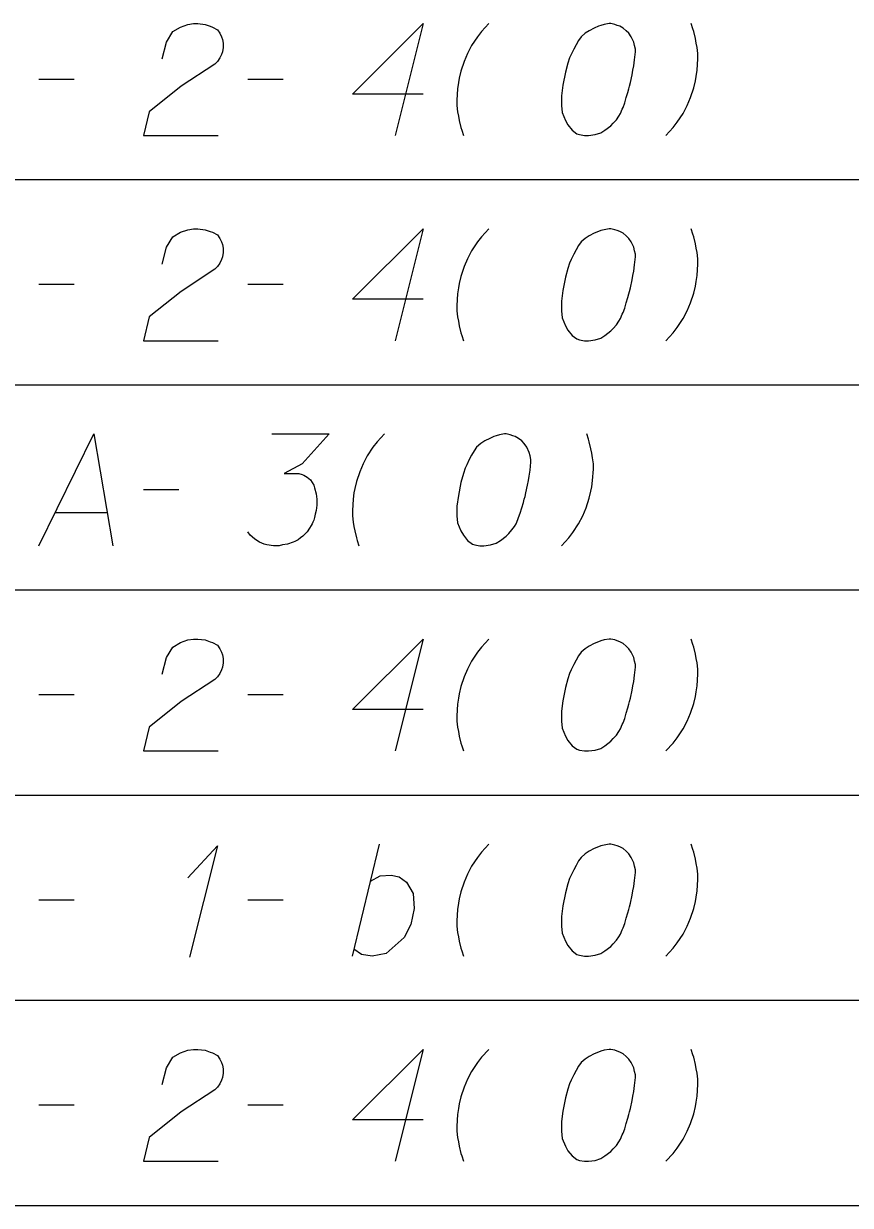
# Model space of a CAD drawing. Extents: x 2074207 to 2076812, y 516372 to 523312.
# Drawn here: x 2076453.5 to 2076488.9, y 519496.2 to 519546.9 of the extents above; entities that cross this region are included whole.
import ezdxf

# ---------------------------------------------------------------- set-up
doc = ezdxf.new("R2010")
doc.units = 0
for name, color, linetype in [('Prop DirtTable_ Soil Test Results - Outline (Major)', 7, 'Continuous'), ('Prop DirtTable_ Soil Test Results - Outline (Minor)', 7, 'Continuous'), ('Prop DirtTable_ Soil Test Results - Tx (Sample Data)', 7, 'Continuous')]:
    doc.layers.add(name, color=color, linetype=linetype)

msp = doc.modelspace()

# ---------------------------------------------------------------- linework, layer by layer
at = {"layer": 'Prop DirtTable_ Soil Test Results - Outline (Major)'}
msp.add_line((2076260.609, 519496.2), (2076811.903, 519496.2), dxfattribs=at)
at = {"layer": 'Prop DirtTable_ Soil Test Results - Outline (Minor)'}
for p, q in [((2076260.609, 519540.2), (2076811.903, 519540.2)), ((2076260.609, 519540.2), (2076811.903, 519540.2)), ((2076260.609, 519531.4), (2076811.903, 519531.4)), ((2076260.609, 519531.4), (2076811.903, 519531.4)), ((2076260.609, 519522.6), (2076811.903, 519522.6)), ((2076260.609, 519522.6), (2076811.903, 519522.6)), ((2076260.609, 519513.8), (2076811.903, 519513.8)), ((2076260.609, 519513.8), (2076811.903, 519513.8)), ((2076260.609, 519505), (2076811.903, 519505)), ((2076260.609, 519505), (2076811.903, 519505)), ((2076260.609, 519496.2), (2076811.903, 519496.2))]:
    msp.add_line(p, q, dxfattribs=at)
at = {"layer": 'Prop DirtTable_ Soil Test Results - Tx (Sample Data)'}
for points in [[(2076459.447, 519545.379), (2076459.623, 519546.097), (2076459.906, 519546.551), (2076460.223, 519546.74), (2076460.54, 519546.853), (2076460.787, 519546.891), (2076460.964, 519546.891), (2076461.281, 519546.853), (2076461.493, 519546.778), (2076461.599, 519546.74), (2076461.81, 519546.626), (2076461.916, 519546.475), (2076461.987, 519546.324), (2076462.022, 519546.211), (2076462.057, 519546.059), (2076462.057, 519545.87), (2076462.022, 519545.681), (2076461.987, 519545.568), (2076461.916, 519545.417), (2076461.81, 519545.266), (2076461.705, 519545.152), (2076460.258, 519544.207), (2076458.883, 519543.111), (2076458.636, 519542.091), (2076461.846, 519542.091)], [(2076470.629, 519543.867), (2076467.596, 519543.867), (2076470.629, 519546.891), (2076469.43, 519542.091)], [(2076473.451, 519546.891), (2076473.134, 519546.551), (2076472.958, 519546.324), (2076472.711, 519545.946), (2076472.534, 519545.606), (2076472.393, 519545.266), (2076472.252, 519544.85), (2076472.181, 519544.548), (2076472.146, 519544.359), (2076472.111, 519544.094), (2076472.076, 519543.603), (2076472.076, 519543.376), (2076472.111, 519543.111), (2076472.146, 519542.922), (2076472.181, 519542.733), (2076472.252, 519542.431), (2076472.287, 519542.318), (2076472.358, 519542.091)], [(2076478.672, 519546.891), (2076478.602, 519546.891), (2076478.39, 519546.853), (2076478.249, 519546.815), (2076478.143, 519546.778), (2076477.967, 519546.702), (2076477.755, 519546.589), (2076477.579, 519546.475), (2076477.402, 519546.324), (2076477.296, 519546.173), (2076477.191, 519545.984), (2076477.085, 519545.795), (2076476.979, 519545.568), (2076476.908, 519545.417), (2076476.838, 519545.19), (2076476.732, 519544.812), (2076476.626, 519544.245), (2076476.556, 519543.792), (2076476.556, 519543.376), (2076476.591, 519543.074), (2076476.732, 519542.733), (2076476.838, 519542.544), (2076477.014, 519542.318), (2076477.226, 519542.167), (2076477.332, 519542.129), (2076477.543, 519542.091), (2076477.72, 519542.091), (2076478.002, 519542.129), (2076478.249, 519542.204), (2076478.425, 519542.318), (2076478.672, 519542.507), (2076478.778, 519542.62), (2076478.919, 519542.771), (2076479.025, 519542.922), (2076479.095, 519543.036), (2076479.166, 519543.225), (2076479.201, 519543.3), (2076479.272, 519543.489), (2076479.342, 519543.716), (2076479.413, 519543.943), (2076479.448, 519544.094), (2076479.483, 519544.207), (2076479.519, 519544.359), (2076479.589, 519544.699), (2076479.625, 519544.888), (2076479.66, 519545.077), (2076479.695, 519545.341), (2076479.73, 519545.681), (2076479.73, 519545.795), (2076479.695, 519545.946), (2076479.66, 519546.097), (2076479.554, 519546.324), (2076479.448, 519546.475), (2076479.342, 519546.589), (2076479.201, 519546.702), (2076479.06, 519546.778), (2076478.954, 519546.815), (2076478.849, 519546.853), (2076478.672, 519546.891)], [(2076481.036, 519542.091), (2076481.353, 519542.431), (2076481.529, 519542.658), (2076481.776, 519543.036), (2076481.953, 519543.376), (2076482.094, 519543.716), (2076482.235, 519544.132), (2076482.306, 519544.434), (2076482.341, 519544.623), (2076482.376, 519544.888), (2076482.411, 519545.379), (2076482.411, 519545.606), (2076482.376, 519545.87), (2076482.341, 519546.059), (2076482.306, 519546.248), (2076482.235, 519546.551), (2076482.2, 519546.664), (2076482.129, 519546.891)], [(2076454.156, 519544.51), (2076455.672, 519544.51)], [(2076463.116, 519544.51), (2076464.632, 519544.51)], [(2076459.447, 519536.579), (2076459.623, 519537.297), (2076459.906, 519537.751), (2076460.223, 519537.94), (2076460.54, 519538.053), (2076460.787, 519538.091), (2076460.964, 519538.091), (2076461.281, 519538.053), (2076461.493, 519537.978), (2076461.599, 519537.94), (2076461.81, 519537.826), (2076461.916, 519537.675), (2076461.987, 519537.524), (2076462.022, 519537.411), (2076462.057, 519537.259), (2076462.057, 519537.07), (2076462.022, 519536.881), (2076461.987, 519536.768), (2076461.916, 519536.617), (2076461.81, 519536.466), (2076461.705, 519536.352), (2076460.258, 519535.407), (2076458.883, 519534.311), (2076458.636, 519533.291), (2076461.846, 519533.291)], [(2076470.629, 519535.067), (2076467.596, 519535.067), (2076470.629, 519538.091), (2076469.43, 519533.291)], [(2076473.451, 519538.091), (2076473.134, 519537.751), (2076472.958, 519537.524), (2076472.711, 519537.146), (2076472.534, 519536.806), (2076472.393, 519536.466), (2076472.252, 519536.05), (2076472.181, 519535.748), (2076472.146, 519535.559), (2076472.111, 519535.294), (2076472.076, 519534.803), (2076472.076, 519534.576), (2076472.111, 519534.311), (2076472.146, 519534.122), (2076472.181, 519533.933), (2076472.252, 519533.631), (2076472.287, 519533.518), (2076472.358, 519533.291)], [(2076478.672, 519538.091), (2076478.602, 519538.091), (2076478.39, 519538.053), (2076478.249, 519538.015), (2076478.143, 519537.978), (2076477.967, 519537.902), (2076477.755, 519537.789), (2076477.579, 519537.675), (2076477.402, 519537.524), (2076477.296, 519537.373), (2076477.191, 519537.184), (2076477.085, 519536.995), (2076476.979, 519536.768), (2076476.908, 519536.617), (2076476.838, 519536.39), (2076476.732, 519536.012), (2076476.626, 519535.445), (2076476.556, 519534.992), (2076476.556, 519534.576), (2076476.591, 519534.274), (2076476.732, 519533.933), (2076476.838, 519533.744), (2076477.014, 519533.518), (2076477.226, 519533.367), (2076477.332, 519533.329), (2076477.543, 519533.291), (2076477.72, 519533.291), (2076478.002, 519533.329), (2076478.249, 519533.404), (2076478.425, 519533.518), (2076478.672, 519533.707), (2076478.778, 519533.82), (2076478.919, 519533.971), (2076479.025, 519534.122), (2076479.095, 519534.236), (2076479.166, 519534.425), (2076479.201, 519534.5), (2076479.272, 519534.689), (2076479.342, 519534.916), (2076479.413, 519535.143), (2076479.448, 519535.294), (2076479.483, 519535.407), (2076479.519, 519535.559), (2076479.589, 519535.899), (2076479.625, 519536.088), (2076479.66, 519536.277), (2076479.695, 519536.541), (2076479.73, 519536.881), (2076479.73, 519536.995), (2076479.695, 519537.146), (2076479.66, 519537.297), (2076479.554, 519537.524), (2076479.448, 519537.675), (2076479.342, 519537.789), (2076479.201, 519537.902), (2076479.06, 519537.978), (2076478.954, 519538.015), (2076478.849, 519538.053), (2076478.672, 519538.091)], [(2076481.036, 519533.291), (2076481.353, 519533.631), (2076481.529, 519533.858), (2076481.776, 519534.236), (2076481.953, 519534.576), (2076482.094, 519534.916), (2076482.235, 519535.332), (2076482.306, 519535.634), (2076482.341, 519535.823), (2076482.376, 519536.088), (2076482.411, 519536.579), (2076482.411, 519536.806), (2076482.376, 519537.07), (2076482.341, 519537.259), (2076482.306, 519537.448), (2076482.235, 519537.751), (2076482.2, 519537.864), (2076482.129, 519538.091)], [(2076454.156, 519535.71), (2076455.672, 519535.71)], [(2076463.116, 519535.71), (2076464.632, 519535.71)], [(2076454.156, 519524.491), (2076456.519, 519529.291), (2076457.33, 519524.491)], [(2076464.139, 519529.291), (2076466.608, 519529.291), (2076465.444, 519528.006), (2076464.668, 519527.59), (2076465.303, 519527.59), (2076465.444, 519527.552), (2076465.514, 519527.515), (2076465.585, 519527.477), (2076465.655, 519527.439), (2076465.797, 519527.326), (2076465.867, 519527.212), (2076465.938, 519527.099), (2076465.973, 519526.985), (2076466.043, 519526.721), (2076466.079, 519526.494), (2076466.079, 519526.381), (2076466.079, 519526.23), (2076466.043, 519526.003), (2076466.008, 519525.852), (2076465.973, 519525.7), (2076465.938, 519525.587), (2076465.902, 519525.511), (2076465.867, 519525.436), (2076465.832, 519525.36), (2076465.761, 519525.247), (2076465.655, 519525.096), (2076465.55, 519524.982), (2076465.479, 519524.907), (2076465.373, 519524.831), (2076465.267, 519524.755), (2076465.126, 519524.68), (2076465.056, 519524.642), (2076464.809, 519524.567), (2076464.597, 519524.529), (2076464.456, 519524.491), (2076464.209, 519524.491), (2076463.927, 519524.529), (2076463.821, 519524.567), (2076463.715, 519524.604), (2076463.609, 519524.642), (2076463.504, 519524.718), (2076463.398, 519524.793), (2076463.221, 519524.944), (2076463.116, 519525.096)], [(2076468.971, 519529.291), (2076468.654, 519528.951), (2076468.478, 519528.724), (2076468.231, 519528.346), (2076468.054, 519528.006), (2076467.913, 519527.666), (2076467.772, 519527.25), (2076467.701, 519526.948), (2076467.666, 519526.759), (2076467.631, 519526.494), (2076467.596, 519526.003), (2076467.596, 519525.776), (2076467.631, 519525.511), (2076467.666, 519525.322), (2076467.701, 519525.133), (2076467.772, 519524.831), (2076467.807, 519524.718), (2076467.878, 519524.491)], [(2076474.192, 519529.291), (2076474.122, 519529.291), (2076473.91, 519529.253), (2076473.769, 519529.215), (2076473.663, 519529.178), (2076473.487, 519529.102), (2076473.275, 519528.989), (2076473.099, 519528.875), (2076472.922, 519528.724), (2076472.816, 519528.573), (2076472.711, 519528.384), (2076472.605, 519528.195), (2076472.499, 519527.968), (2076472.428, 519527.817), (2076472.358, 519527.59), (2076472.252, 519527.212), (2076472.146, 519526.645), (2076472.076, 519526.192), (2076472.076, 519525.776), (2076472.111, 519525.474), (2076472.252, 519525.133), (2076472.358, 519524.944), (2076472.534, 519524.718), (2076472.746, 519524.567), (2076472.852, 519524.529), (2076473.063, 519524.491), (2076473.24, 519524.491), (2076473.522, 519524.529), (2076473.769, 519524.604), (2076473.945, 519524.718), (2076474.192, 519524.907), (2076474.298, 519525.02), (2076474.439, 519525.171), (2076474.545, 519525.322), (2076474.615, 519525.436), (2076474.686, 519525.625), (2076474.721, 519525.7), (2076474.792, 519525.889), (2076474.862, 519526.116), (2076474.933, 519526.343), (2076474.968, 519526.494), (2076475.003, 519526.607), (2076475.039, 519526.759), (2076475.109, 519527.099), (2076475.145, 519527.288), (2076475.18, 519527.477), (2076475.215, 519527.741), (2076475.25, 519528.081), (2076475.25, 519528.195), (2076475.215, 519528.346), (2076475.18, 519528.497), (2076475.074, 519528.724), (2076474.968, 519528.875), (2076474.862, 519528.989), (2076474.721, 519529.102), (2076474.58, 519529.178), (2076474.474, 519529.215), (2076474.369, 519529.253), (2076474.192, 519529.291)], [(2076476.556, 519524.491), (2076476.873, 519524.831), (2076477.049, 519525.058), (2076477.296, 519525.436), (2076477.473, 519525.776), (2076477.614, 519526.116), (2076477.755, 519526.532), (2076477.826, 519526.834), (2076477.861, 519527.023), (2076477.896, 519527.288), (2076477.931, 519527.779), (2076477.931, 519528.006), (2076477.896, 519528.27), (2076477.861, 519528.459), (2076477.826, 519528.648), (2076477.755, 519528.951), (2076477.72, 519529.064), (2076477.649, 519529.291)], [(2076458.636, 519526.91), (2076460.152, 519526.91)], [(2076454.861, 519525.927), (2076457.083, 519525.927)], [(2076459.447, 519518.979), (2076459.623, 519519.697), (2076459.906, 519520.151), (2076460.223, 519520.34), (2076460.54, 519520.453), (2076460.787, 519520.491), (2076460.964, 519520.491), (2076461.281, 519520.453), (2076461.493, 519520.378), (2076461.599, 519520.34), (2076461.81, 519520.226), (2076461.916, 519520.075), (2076461.987, 519519.924), (2076462.022, 519519.811), (2076462.057, 519519.659), (2076462.057, 519519.47), (2076462.022, 519519.281), (2076461.987, 519519.168), (2076461.916, 519519.017), (2076461.81, 519518.866), (2076461.705, 519518.752), (2076460.258, 519517.807), (2076458.883, 519516.711), (2076458.636, 519515.691), (2076461.846, 519515.691)], [(2076470.629, 519517.467), (2076467.596, 519517.467), (2076470.629, 519520.491), (2076469.43, 519515.691)], [(2076473.451, 519520.491), (2076473.134, 519520.151), (2076472.958, 519519.924), (2076472.711, 519519.546), (2076472.534, 519519.206), (2076472.393, 519518.866), (2076472.252, 519518.45), (2076472.181, 519518.148), (2076472.146, 519517.959), (2076472.111, 519517.694), (2076472.076, 519517.203), (2076472.076, 519516.976), (2076472.111, 519516.711), (2076472.146, 519516.522), (2076472.181, 519516.333), (2076472.252, 519516.031), (2076472.287, 519515.918), (2076472.358, 519515.691)], [(2076478.672, 519520.491), (2076478.602, 519520.491), (2076478.39, 519520.453), (2076478.249, 519520.415), (2076478.143, 519520.378), (2076477.967, 519520.302), (2076477.755, 519520.189), (2076477.579, 519520.075), (2076477.402, 519519.924), (2076477.296, 519519.773), (2076477.191, 519519.584), (2076477.085, 519519.395), (2076476.979, 519519.168), (2076476.908, 519519.017), (2076476.838, 519518.79), (2076476.732, 519518.412), (2076476.626, 519517.845), (2076476.556, 519517.392), (2076476.556, 519516.976), (2076476.591, 519516.674), (2076476.732, 519516.333), (2076476.838, 519516.144), (2076477.014, 519515.918), (2076477.226, 519515.767), (2076477.332, 519515.729), (2076477.543, 519515.691), (2076477.72, 519515.691), (2076478.002, 519515.729), (2076478.249, 519515.804), (2076478.425, 519515.918), (2076478.672, 519516.107), (2076478.778, 519516.22), (2076478.919, 519516.371), (2076479.025, 519516.522), (2076479.095, 519516.636), (2076479.166, 519516.825), (2076479.201, 519516.9), (2076479.272, 519517.089), (2076479.342, 519517.316), (2076479.413, 519517.543), (2076479.448, 519517.694), (2076479.483, 519517.807), (2076479.519, 519517.959), (2076479.589, 519518.299), (2076479.625, 519518.488), (2076479.66, 519518.677), (2076479.695, 519518.941), (2076479.73, 519519.281), (2076479.73, 519519.395), (2076479.695, 519519.546), (2076479.66, 519519.697), (2076479.554, 519519.924), (2076479.448, 519520.075), (2076479.342, 519520.189), (2076479.201, 519520.302), (2076479.06, 519520.378), (2076478.954, 519520.415), (2076478.849, 519520.453), (2076478.672, 519520.491)], [(2076481.036, 519515.691), (2076481.353, 519516.031), (2076481.529, 519516.258), (2076481.776, 519516.636), (2076481.953, 519516.976), (2076482.094, 519517.316), (2076482.235, 519517.732), (2076482.306, 519518.034), (2076482.341, 519518.223), (2076482.376, 519518.488), (2076482.411, 519518.979), (2076482.411, 519519.206), (2076482.376, 519519.47), (2076482.341, 519519.659), (2076482.306, 519519.848), (2076482.235, 519520.151), (2076482.2, 519520.264), (2076482.129, 519520.491)], [(2076454.156, 519518.11), (2076455.672, 519518.11)], [(2076463.116, 519518.11), (2076464.632, 519518.11)], [(2076460.54, 519510.255), (2076461.81, 519511.615), (2076460.611, 519506.853)], [(2076467.596, 519506.891), (2076468.76, 519511.691)], [(2076473.451, 519511.691), (2076473.134, 519511.351), (2076472.958, 519511.124), (2076472.711, 519510.746), (2076472.534, 519510.406), (2076472.393, 519510.066), (2076472.252, 519509.65), (2076472.181, 519509.348), (2076472.146, 519509.159), (2076472.111, 519508.894), (2076472.076, 519508.403), (2076472.076, 519508.176), (2076472.111, 519507.911), (2076472.146, 519507.722), (2076472.181, 519507.533), (2076472.252, 519507.231), (2076472.287, 519507.118), (2076472.358, 519506.891)], [(2076478.672, 519511.691), (2076478.602, 519511.691), (2076478.39, 519511.653), (2076478.249, 519511.615), (2076478.143, 519511.578), (2076477.967, 519511.502), (2076477.755, 519511.389), (2076477.579, 519511.275), (2076477.402, 519511.124), (2076477.296, 519510.973), (2076477.191, 519510.784), (2076477.085, 519510.595), (2076476.979, 519510.368), (2076476.908, 519510.217), (2076476.838, 519509.99), (2076476.732, 519509.612), (2076476.626, 519509.045), (2076476.556, 519508.592), (2076476.556, 519508.176), (2076476.591, 519507.874), (2076476.732, 519507.533), (2076476.838, 519507.344), (2076477.014, 519507.118), (2076477.226, 519506.967), (2076477.332, 519506.929), (2076477.543, 519506.891), (2076477.72, 519506.891), (2076478.002, 519506.929), (2076478.249, 519507.004), (2076478.425, 519507.118), (2076478.672, 519507.307), (2076478.778, 519507.42), (2076478.919, 519507.571), (2076479.025, 519507.722), (2076479.095, 519507.836), (2076479.166, 519508.025), (2076479.201, 519508.1), (2076479.272, 519508.289), (2076479.342, 519508.516), (2076479.413, 519508.743), (2076479.448, 519508.894), (2076479.483, 519509.007), (2076479.519, 519509.159), (2076479.589, 519509.499), (2076479.625, 519509.688), (2076479.66, 519509.877), (2076479.695, 519510.141), (2076479.73, 519510.481), (2076479.73, 519510.595), (2076479.695, 519510.746), (2076479.66, 519510.897), (2076479.554, 519511.124), (2076479.448, 519511.275), (2076479.342, 519511.389), (2076479.201, 519511.502), (2076479.06, 519511.578), (2076478.954, 519511.615), (2076478.849, 519511.653), (2076478.672, 519511.691)], [(2076481.036, 519506.891), (2076481.353, 519507.231), (2076481.529, 519507.458), (2076481.776, 519507.836), (2076481.953, 519508.176), (2076482.094, 519508.516), (2076482.235, 519508.932), (2076482.306, 519509.234), (2076482.341, 519509.423), (2076482.376, 519509.688), (2076482.411, 519510.179), (2076482.411, 519510.406), (2076482.376, 519510.67), (2076482.341, 519510.859), (2076482.306, 519511.048), (2076482.235, 519511.351), (2076482.2, 519511.464), (2076482.129, 519511.691)], [(2076468.372, 519510.104), (2076468.795, 519510.33), (2076469.254, 519510.368), (2076469.606, 519510.292), (2076469.924, 519510.066), (2076470.206, 519509.574), (2076470.241, 519508.932), (2076470.1, 519508.252), (2076469.818, 519507.685), (2076469.042, 519507.004), (2076468.442, 519506.891), (2076467.984, 519506.967), (2076467.666, 519507.193)], [(2076454.156, 519509.31), (2076455.672, 519509.31)], [(2076463.116, 519509.31), (2076464.632, 519509.31)], [(2076459.447, 519501.379), (2076459.623, 519502.097), (2076459.906, 519502.551), (2076460.223, 519502.74), (2076460.54, 519502.853), (2076460.787, 519502.891), (2076460.964, 519502.891), (2076461.281, 519502.853), (2076461.493, 519502.778), (2076461.599, 519502.74), (2076461.81, 519502.626), (2076461.916, 519502.475), (2076461.987, 519502.324), (2076462.022, 519502.211), (2076462.057, 519502.059), (2076462.057, 519501.87), (2076462.022, 519501.681), (2076461.987, 519501.568), (2076461.916, 519501.417), (2076461.81, 519501.266), (2076461.705, 519501.152), (2076460.258, 519500.207), (2076458.883, 519499.111), (2076458.636, 519498.091), (2076461.846, 519498.091)], [(2076470.629, 519499.867), (2076467.596, 519499.867), (2076470.629, 519502.891), (2076469.43, 519498.091)], [(2076473.451, 519502.891), (2076473.134, 519502.551), (2076472.958, 519502.324), (2076472.711, 519501.946), (2076472.534, 519501.606), (2076472.393, 519501.266), (2076472.252, 519500.85), (2076472.181, 519500.548), (2076472.146, 519500.359), (2076472.111, 519500.094), (2076472.076, 519499.603), (2076472.076, 519499.376), (2076472.111, 519499.111), (2076472.146, 519498.922), (2076472.181, 519498.733), (2076472.252, 519498.431), (2076472.287, 519498.318), (2076472.358, 519498.091)], [(2076478.672, 519502.891), (2076478.602, 519502.891), (2076478.39, 519502.853), (2076478.249, 519502.815), (2076478.143, 519502.778), (2076477.967, 519502.702), (2076477.755, 519502.589), (2076477.579, 519502.475), (2076477.402, 519502.324), (2076477.296, 519502.173), (2076477.191, 519501.984), (2076477.085, 519501.795), (2076476.979, 519501.568), (2076476.908, 519501.417), (2076476.838, 519501.19), (2076476.732, 519500.812), (2076476.626, 519500.245), (2076476.556, 519499.792), (2076476.556, 519499.376), (2076476.591, 519499.074), (2076476.732, 519498.733), (2076476.838, 519498.544), (2076477.014, 519498.318), (2076477.226, 519498.167), (2076477.332, 519498.129), (2076477.543, 519498.091), (2076477.72, 519498.091), (2076478.002, 519498.129), (2076478.249, 519498.204), (2076478.425, 519498.318), (2076478.672, 519498.507), (2076478.778, 519498.62), (2076478.919, 519498.771), (2076479.025, 519498.922), (2076479.095, 519499.036), (2076479.166, 519499.225), (2076479.201, 519499.3), (2076479.272, 519499.489), (2076479.342, 519499.716), (2076479.413, 519499.943), (2076479.448, 519500.094), (2076479.483, 519500.207), (2076479.519, 519500.359), (2076479.589, 519500.699), (2076479.625, 519500.888), (2076479.66, 519501.077), (2076479.695, 519501.341), (2076479.73, 519501.681), (2076479.73, 519501.795), (2076479.695, 519501.946), (2076479.66, 519502.097), (2076479.554, 519502.324), (2076479.448, 519502.475), (2076479.342, 519502.589), (2076479.201, 519502.702), (2076479.06, 519502.778), (2076478.954, 519502.815), (2076478.849, 519502.853), (2076478.672, 519502.891)], [(2076481.036, 519498.091), (2076481.353, 519498.431), (2076481.529, 519498.658), (2076481.776, 519499.036), (2076481.953, 519499.376), (2076482.094, 519499.716), (2076482.235, 519500.132), (2076482.306, 519500.434), (2076482.341, 519500.623), (2076482.376, 519500.888), (2076482.411, 519501.379), (2076482.411, 519501.606), (2076482.376, 519501.87), (2076482.341, 519502.059), (2076482.306, 519502.248), (2076482.235, 519502.551), (2076482.2, 519502.664), (2076482.129, 519502.891)], [(2076454.156, 519500.51), (2076455.672, 519500.51)], [(2076463.116, 519500.51), (2076464.632, 519500.51)]]:
    msp.add_lwpolyline(points, dxfattribs=at)

doc.saveas('drawing.dxf')
